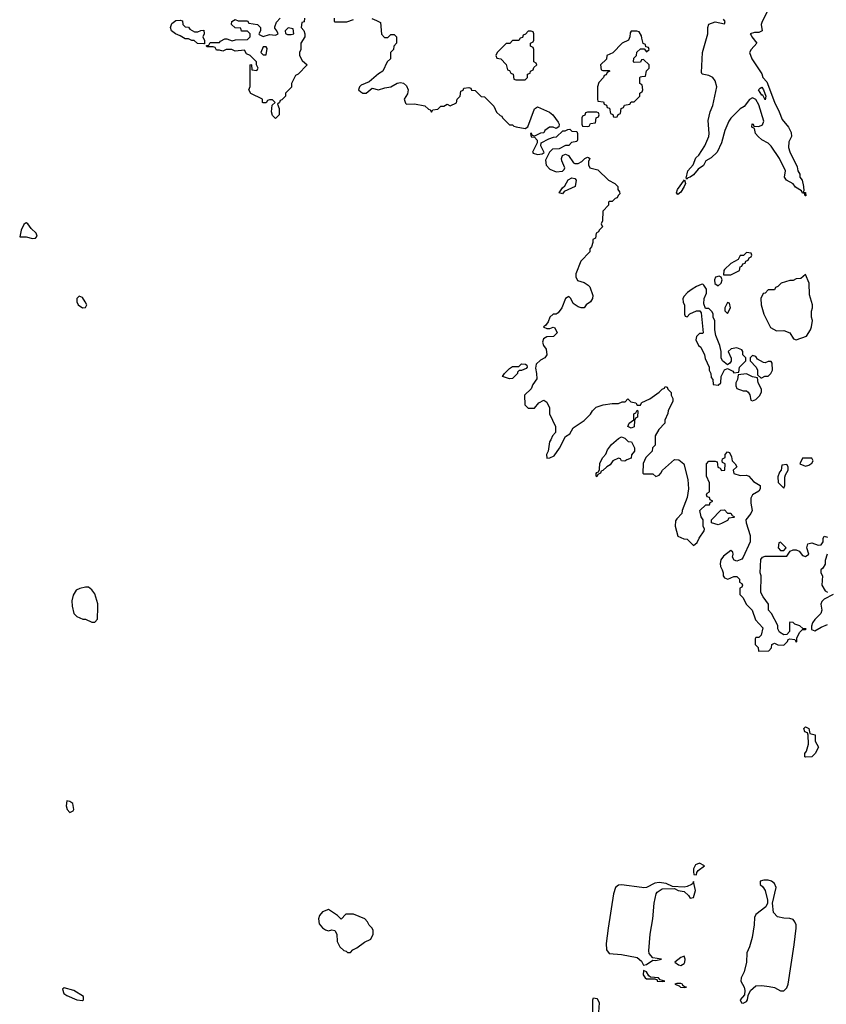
# Model space of a CAD drawing. Header units: inches. Extents: x 2380053 to 2584298, y 380219 to 546618.
# Tile 522 of 656: x 2496008 to 2501183, y 462801 to 469121. Entities that reach past the tile are written whole.
import ezdxf

# ---------------------------------------------------------------- set-up
doc = ezdxf.new("R2010")
doc.units = ezdxf.units.IN
doc.header["$MEASUREMENT"] = 0
doc.layers.add('C4496', color=7, linetype='Continuous')
doc.layers.add('C5406', color=7, linetype='Continuous')

msp = doc.modelspace()

# ---------------------------------------------------------------- linework, layer by layer
at = {"layer": 'C4496', "color": 2}
for points, elevation in [([(2497130, 469042), (2497150, 469042), (2497170, 469052), (2497190, 469054), (2497192, 469030), (2497182, 469010), (2497192.7, 468987.3), (2497194, 468966), (2497190, 468966), (2497148.4, 468968.4), (2497128, 468988), (2497112, 468988), (2497090, 468998), (2497070, 468998), (2497038, 469018), (2497008, 469030), (2496982, 469050), (2496975.3, 469070), (2496984.7, 469095.3), (2497010, 469116), (2497038, 469118), (2497052.7, 469112.7), (2497054, 469090), (2497070, 469074), (2497090, 469072), (2497099.6, 469059.6)], 46), ([(2497730, 469068), (2497712, 469050), (2497712.7, 469032.7), (2497726.4, 469026.4), (2497750, 469024.7), (2497766, 469030), (2497762, 469062)], 46), ([(2499290, 469046), (2499270, 469046), (2499252.7, 469027.3), (2499238, 469022), (2499232.7, 469007.3), (2499218, 469002), (2499210, 468986), (2499170, 468986), (2499151.6, 468968.4), (2499130, 468968), (2499072, 468910), (2499062, 468890), (2499070, 468874), (2499094, 468870), (2499130, 468834), (2499138, 468798), (2499150, 468794), (2499158, 468778), (2499174, 468770), (2499178, 468738), (2499190, 468734), (2499250, 468734), (2499266, 468750), (2499266, 468770), (2499282, 468778), (2499286, 468790), (2499302, 468798), (2499307.3, 468812.7), (2499326, 468830), (2499322, 468842), (2499306, 468850), (2499306, 468930), (2499302, 468942), (2499286, 468950), (2499286, 468970), (2499302, 468978), (2499306, 468990), (2499306, 469030), (2499302, 469042)], 46), ([(2497590, 468946), (2497570, 468946), (2497554, 468910), (2497570, 468894), (2497590, 468894), (2497596.4, 468936.4)], 46), ([(2499710, 468526), (2499650, 468526), (2499638, 468522), (2499632.7, 468507.3), (2499618, 468502), (2499614, 468490), (2499614, 468450), (2499618, 468438), (2499650, 468434), (2499662, 468438), (2499670, 468454), (2499702, 468458), (2499706, 468490), (2499722, 468498), (2499726, 468510), (2499722, 468522)], 46), ([(2499490, 468002), (2499468.7, 468010), (2499490, 468042), (2499505.6, 468054.4), (2499526.3, 468093.7), (2499550, 468104.7), (2499570, 468102), (2499578, 468090), (2499570.8, 468049.2), (2499502, 468018)], 46), ([(2496050, 467817.2), (2496044.9, 467815.1), (2496034.4, 467805.6), (2496018, 467770), (2496007.7, 467727.7), (2496050, 467727.3), (2496090, 467716.3), (2496110, 467718.8), (2496119.3, 467730), (2496112.3, 467750), (2496080.5, 467780.5), (2496059, 467810)], 50), ([(2496390, 467346), (2496374, 467330), (2496374, 467310), (2496382, 467290), (2496410, 467272), (2496430, 467274), (2496438, 467290), (2496428, 467310), (2496410, 467338)], 50), ([(2499150, 466815.3), (2499106, 466830), (2499118, 466850), (2499150, 466882), (2499170, 466894), (2499210, 466894), (2499228.4, 466911.6), (2499254, 466910), (2499262, 466902), (2499264.7, 466890), (2499258, 466882), (2499228, 466868), (2499212, 466868), (2499202, 466858), (2499202, 466850), (2499170, 466818)], 46), ([(2499930, 466498), (2499908.7, 466510), (2499918, 466530), (2499948, 466552), (2499948.9, 466591.1), (2499962, 466598), (2499970, 466614), (2499974, 466610), (2499972, 466570), (2499958, 466562), (2499952, 466548), (2499950, 466508)], 46), ([(2499890, 466286), (2499868.4, 466288.4), (2499862, 466302), (2499850, 466306), (2499814, 466290), (2499796.9, 466263.1), (2499774, 466250), (2499750, 466226), (2499738, 466222), (2499734, 466210), (2499718, 466202), (2499710, 466186), (2499706, 466190), (2499707.3, 466207.3), (2499710, 466214), (2499722, 466218), (2499727.3, 466232.7), (2499730, 466274), (2499749.1, 466310.9), (2499768.9, 466331.1), (2499780.2, 466359.8), (2499805.6, 466394.4), (2499850, 466432), (2499870, 466442), (2499890, 466434), (2499912.7, 466412.7), (2499934, 466410), (2499951.6, 466371.6), (2499952, 466350), (2499932.7, 466327.3), (2499930, 466306), (2499903.6, 466296.4)], 46), ([(2496450, 465479), (2496430, 465479), (2496394, 465470), (2496370, 465458), (2496350, 465426), (2496342, 465390), (2496343.6, 465356.4), (2496354, 465310), (2496374, 465290), (2496412.7, 465272.7), (2496430, 465272), (2496470, 465254), (2496490, 465254), (2496507.3, 465272.7), (2496509.2, 465350), (2496509, 465371), (2496490, 465435.3), (2496470, 465462)], 50), ([(2496310, 464106), (2496306.4, 464073.6), (2496312, 464050), (2496330, 464032), (2496350, 464042), (2496355.3, 464050), (2496348, 464090), (2496330, 464102)], 50), ([(2497990, 463408.7), (2497950, 463394), (2497930.8, 463370), (2497924.9, 463350), (2497930, 463318), (2497950, 463291.3), (2497970, 463278), (2497990, 463271.3), (2498010, 463278), (2498030, 463274), (2498042, 463250), (2498043.6, 463203.6), (2498062, 463170), (2498086.4, 463146.4), (2498102, 463142), (2498110, 463134), (2498130, 463134), (2498146, 463150), (2498170, 463162), (2498220.2, 463199.8), (2498260.4, 463219.6), (2498275.3, 463250), (2498275.3, 463275.3), (2498268.9, 463288.9), (2498250, 463308), (2498239, 463330), (2498222, 463350), (2498150, 463379.3), (2498101, 463379), (2498070, 463346), (2498046, 463370)], 50), ([(2496292.7, 462907.3), (2496282, 462898), (2496291.3, 462870), (2496310, 462856), (2496374, 462830), (2496410, 462826), (2496418, 462830), (2496418, 462850), (2496355.3, 462890)], 50), ([(2499690, 462726), (2499684.7, 462744.7), (2499684, 462830), (2499690, 462842), (2499710, 462838), (2499718, 462830), (2499724.7, 462810), (2499722, 462750), (2499710, 462728)], 46)]:
    msp.add_lwpolyline(points, close=True, dxfattribs=dict(at, elevation=elevation))
for points, elevation in [([(2497834, 469130), (2497832.7, 469107.3), (2497818, 469102), (2497814, 469070), (2497831.6, 469051.6), (2497838, 469030), (2497838, 469010), (2497812, 468970), (2497812, 468930), (2497802, 468910), (2497802, 468890), (2497819.6, 468859.6), (2497852, 468830), (2497794, 468770), (2497778, 468762), (2497752, 468710), (2497751.6, 468688.4), (2497714, 468650), (2497714, 468630), (2497690, 468606), (2497678, 468602), (2497674, 468590), (2497662, 468578), (2497672, 468550), (2497672, 468510), (2497650, 468486), (2497630, 468506), (2497624, 468530), (2497628, 468572), (2497646, 468590), (2497630, 468606), (2497610, 468606), (2497598, 468602), (2497590, 468586), (2497570, 468586), (2497566, 468590), (2497566, 468610), (2497490, 468646), (2497478, 468670), (2497487.3, 468692.7), (2497486, 468830), (2497490, 468834), (2497494, 468830), (2497498, 468798), (2497530, 468794), (2497538, 468810), (2497526, 468830), (2497526, 468850), (2497486, 468890), (2497462, 468902), (2497450, 468926), (2497390, 468918), (2497368.4, 468928.4), (2497331.6, 468928.4), (2497310, 468918), (2497290, 468926), (2497270, 468926), (2497262, 468942), (2497250, 468946), (2497210, 468946), (2497206, 468950), (2497206, 468954), (2497222, 468958), (2497230, 468974), (2497290, 468974), (2497296.4, 468983.6), (2497323.1, 468996.9), (2497336.9, 468996.9), (2497370, 468984.7), (2497391.6, 468991.6), (2497470, 468994), (2497486, 469010), (2497486, 469030), (2497470, 469046), (2497430, 469046), (2497426, 469066), (2497390, 469068), (2497366, 469090), (2497368, 469110), (2497390, 469122), (2497410, 469114), (2497470, 469114), (2497478, 469098), (2497534, 469090), (2497552, 469070), (2497552, 469050), (2497542, 469030), (2497544.7, 469024.7), (2497570, 469012), (2497610, 469024.7), (2497650, 469022), (2497666, 469030), (2497658, 469050), (2497645.2, 469065.2), (2497644.7, 469075.3), (2497654.6, 469105.4), (2497678, 469130)], 46), ([(2498026, 469130), (2498026, 469110), (2498030, 469106), (2498107.3, 469107.3), (2498150, 469122)], 46), ([(2498267.3, 469127.3), (2498296.4, 469116.4), (2498322, 469102), (2498328.4, 469028.4), (2498347.3, 469007.3), (2498370, 469006), (2498390, 469026), (2498410, 469026), (2498426, 469010), (2498426, 468970), (2498408.4, 468951.6), (2498406, 468930), (2498386, 468910), (2498386, 468870), (2498366, 468850), (2498338, 468790), (2498310, 468774), (2498250, 468722), (2498199, 468701), (2498188, 468690), (2498182, 468670), (2498196.5, 468656.5), (2498210, 468649.4), (2498230, 468649.4), (2498270, 468682), (2498310, 468669.5), (2498350, 468683.7), (2498390, 468689.3), (2498430, 468714), (2498450, 468717.2), (2498470, 468714), (2498490, 468695.3), (2498499.3, 468670), (2498495.1, 468644.9), (2498474, 468610), (2498484.1, 468584.1), (2498490, 468579), (2498540.2, 468580.2), (2498607.3, 468567.3), (2498630, 468546), (2498642, 468542), (2498650, 468526), (2498658, 468542), (2498690, 468546), (2498710, 468566), (2498730, 468566), (2498750, 468578), (2498770, 468568), (2498810, 468586), (2498814, 468610), (2498834, 468630), (2498838, 468662), (2498852.7, 468667.3), (2498858, 468682), (2498890, 468686), (2498902, 468682), (2498907.3, 468667.3), (2498930, 468666), (2498968.4, 468628.4), (2498990, 468626), (2499050, 468566), (2499067.3, 468527.3), (2499090, 468506), (2499102, 468502), (2499106, 468490), (2499150, 468446), (2499170, 468446), (2499178, 468438), (2499193.2, 468433.2), (2499250, 468421.2), (2499267.5, 468432.5), (2499310.7, 468549.3), (2499330, 468562), (2499406.6, 468526.6), (2499428.7, 468510), (2499462, 468462), (2499468, 468450), (2499467.3, 468432.7), (2499450, 468422), (2499431.3, 468431.3), (2499406, 468430), (2499378, 468410), (2499370, 468394), (2499350, 468392), (2499310, 468374), (2499298, 468378), (2499290, 468392), (2499286, 468390), (2499288.9, 468368.9), (2499310, 468366), (2499327.3, 468347.3), (2499328, 468330), (2499298, 468270), (2499303.1, 468263.1), (2499330, 468255.3), (2499359.8, 468260.2), (2499372.7, 468267.3), (2499352, 468310), (2499354, 468330), (2499403.6, 468356.4), (2499432.7, 468367.3), (2499451.6, 468368.4), (2499492.7, 468407.3), (2499507.3, 468407.3), (2499523.6, 468416.4), (2499538, 468418), (2499550, 468406), (2499582, 468402), (2499586, 468390), (2499586, 468350), (2499582, 468338), (2499548.4, 468331.6), (2499530, 468314), (2499510, 468314), (2499470, 468292), (2499426, 468290), (2499406, 468270), (2499382, 468218), (2499386.3, 468186.3), (2499410, 468161.2), (2499450, 468144), (2499490, 468148), (2499502, 468158), (2499504.7, 468170), (2499486, 468214), (2499484.7, 468230), (2499491.3, 468248.7), (2499510, 468258), (2499528.9, 468248.9), (2499562, 468202), (2499570, 468198), (2499590, 468198), (2499614, 468210), (2499634, 468230), (2499650, 468238), (2499656.4, 468236.4), (2499666, 468230), (2499658, 468210), (2499658, 468190), (2499666, 468170), (2499716.4, 468156.4), (2499786, 468090), (2499826, 468070), (2499846, 468050), (2499846, 468030), (2499856.4, 468016.4), (2499858, 468002), (2499847.3, 467992.7), (2499842, 467978), (2499827.3, 467972.7), (2499810, 467954), (2499790, 467954), (2499786, 467950), (2499786, 467930), (2499748.4, 467891.6), (2499746, 467830), (2499738, 467810), (2499746, 467790), (2499726, 467770), (2499722, 467758), (2499706, 467750), (2499702, 467718), (2499686, 467710), (2499686, 467690), (2499676.4, 467663.6), (2499666, 467650), (2499666, 467630), (2499608.4, 467571.6), (2499575.3, 467490), (2499575.3, 467470), (2499586, 467446), (2499630, 467433.2), (2499656.1, 467416.1), (2499664.9, 467404.9), (2499685.1, 467350), (2499683.7, 467330), (2499669.6, 467310.4), (2499642, 467290), (2499630, 467272), (2499610, 467271.3), (2499590, 467278), (2499559.8, 467299.8), (2499544.7, 467330), (2499530, 467344.7), (2499508.7, 467330), (2499485.2, 467270), (2499462, 467238), (2499450, 467231.3), (2499430, 467231), (2499410, 467211.3), (2499398, 467182), (2499382, 467158), (2499368.7, 467150), (2499370, 467146), (2499390, 467138), (2499410, 467138), (2499430, 467146), (2499442, 467142), (2499455.3, 467110), (2499433.2, 467086.8), (2499390, 467084.7), (2499369, 467071), (2499362, 467050), (2499369, 467030), (2499385.6, 467005.6), (2499389, 466970), (2499378, 466950), (2499350, 466936), (2499322, 466910), (2499317.2, 466882.8), (2499324.5, 466850), (2499324.7, 466815.3), (2499300.2, 466779.8), (2499288.9, 466751.1), (2499246, 466710), (2499248.4, 466648.4), (2499270, 466626), (2499310, 466626), (2499339.6, 466660.4), (2499370, 466678), (2499390, 466666), (2499408, 466630), (2499408, 466590), (2499446, 466510), (2499446, 466470), (2499426, 466450), (2499416.4, 466423.6), (2499406, 466410), (2499398, 466350), (2499388, 466330), (2499390, 466306), (2499410, 466308), (2499438, 466322), (2499472, 466370), (2499510, 466446), (2499536.9, 466463.1), (2499559.6, 466500.4), (2499630, 466548), (2499670, 466588), (2499682, 466610), (2499706.4, 466633.6), (2499751.6, 466648.4), (2499810, 466658), (2499850, 466658), (2499872.7, 466667.3), (2499891.6, 466668.4), (2499910, 466686), (2499928.4, 466668.4), (2499962, 466662), (2499970, 466646), (2499990, 466646), (2499998, 466662), (2500000, 466663)], 46), ([(2500000, 469001.4), (2499996.4, 469016.4), (2499982, 469042), (2499967.3, 469047.3), (2499930, 469046), (2499923.6, 469036.4), (2499922, 469010), (2499914, 468990), (2499874, 468970), (2499812.7, 468907.3), (2499774, 468890), (2499772.7, 468867.3), (2499734, 468830), (2499738, 468798), (2499750, 468794), (2499790, 468794), (2499794, 468790), (2499778, 468782), (2499770, 468766), (2499758, 468762), (2499754, 468750), (2499723.6, 468716.4), (2499714, 468690), (2499714, 468610), (2499718, 468598), (2499752.7, 468592.7), (2499758, 468578), (2499772.7, 468572.7), (2499778, 468558), (2499792.7, 468552.7), (2499798, 468518), (2499812.7, 468512.7), (2499818, 468498), (2499830, 468494), (2499842, 468498), (2499847.3, 468512.7), (2499862, 468518), (2499866, 468550), (2499882, 468558), (2499887.3, 468572.7), (2499922, 468578), (2499930, 468594), (2499950, 468594), (2499986, 468630), (2499986, 468650), (2500000, 468657)], 46), ([(2500000, 468862.7), (2499998, 468862), (2499991.6, 468848.4), (2499950, 468846), (2499946, 468850), (2499947.3, 468872.7), (2499966, 468890), (2499968.4, 468911.6), (2499990, 468934), (2500000, 468934)], 46), ([(2500000, 468703), (2499986, 468710), (2499986, 468750), (2499990, 468754), (2500000, 468755.2)], 46), ([(2500000, 463549.5), (2499870, 463567.1), (2499850, 463565.1), (2499830, 463549.4), (2499816.9, 463510), (2499783.6, 463290), (2499770.3, 463190), (2499771.8, 463150), (2499790, 463126.7), (2499870, 463120.3), (2499970, 463101.1), (2499998, 463078), (2500000, 463073.5)], 50)]:
    msp.add_lwpolyline(points, dxfattribs=dict(at, elevation=elevation))
at = {"layer": 'C5406', "color": 2}
for points, elevation in [([(2500805.2, 469174.8), (2500771, 469110), (2500766, 469090), (2500771.3, 469050), (2500750, 469039), (2500722, 469038), (2500694, 469030), (2500702, 469022), (2500704.7, 469010), (2500738, 468970), (2500702, 468930), (2500691.3, 468910), (2500706, 468870), (2500770, 468772), (2500776, 468750), (2500801.7, 468721.7), (2500850, 468590.6), (2500881.5, 468530), (2500900.3, 468480.3), (2500941, 468430), (2500957.3, 468397.3), (2500958.8, 468370), (2500942.5, 468337.5), (2500941.1, 468301.1), (2500950, 468272), (2500995.8, 468175.8), (2501000.7, 468150), (2501013, 468130), (2501014, 468110), (2501027.3, 468090), (2501036.3, 468050), (2501038, 468022), (2501034, 468014), (2501050, 468011.3), (2501050.9, 467989.1), (2501048, 467990), (2501046, 467994), (2501046, 468006), (2501030, 468008), (2501023.1, 468023.1), (2500986.3, 468046.3), (2500970, 468068), (2500928, 468090), (2500915.3, 468110), (2500922, 468150), (2500882, 468230), (2500830, 468308), (2500810, 468328), (2500769.1, 468349.1), (2500746, 468370), (2500728, 468390), (2500722, 468422), (2500706, 468430), (2500707.3, 468452.7), (2500714, 468450), (2500718, 468438), (2500750, 468434), (2500774.6, 468445.4), (2500782, 468470), (2500750, 468575.1), (2500730, 468609.2), (2500710, 468619), (2500690.9, 468609.1), (2500656.9, 468563.1), (2500630, 468548), (2500570, 468488), (2500558, 468470), (2500531, 468409), (2500511, 468330), (2500482.8, 468270), (2500445.2, 468234.8), (2500410, 468214), (2500395.1, 468184.9), (2500359.9, 468160.1), (2500330, 468123.7), (2500310, 468109.3), (2500294.8, 468105.2), (2500290, 468098), (2500283.1, 468103.1), (2500295.1, 468150), (2500329.3, 468190), (2500346.5, 468233.5), (2500365.2, 468250), (2500403.7, 468310), (2500429.4, 468370), (2500432, 468390), (2500425.6, 468474.4), (2500438, 468530), (2500454, 468570), (2500481.2, 468690), (2500470, 468728), (2500455.3, 468750), (2500430, 468762.7), (2500386, 468770), (2500382, 468782), (2500389, 468910), (2500422, 469030), (2500422, 469070), (2500430, 469091.3), (2500470, 469106), (2500530, 469094), (2500534, 469110), (2500524, 469124)], 42), ([(2500000, 468934), (2500014, 468934), (2500030, 468914), (2500046, 468930), (2500042, 468942), (2500026, 468946), (2500022, 468962), (2500008, 468968), (2500000, 469001.4)], 46), ([(2500000, 468755.2), (2500022, 468758), (2500028.4, 468791.6), (2500046, 468810), (2500046, 468830), (2500010, 468866), (2500000, 468862.7)], 46), ([(2500000, 468657), (2500002, 468658), (2500006, 468670), (2500002, 468702), (2500000, 468703)], 46), ([(2500000, 466663), (2500050, 466688), (2500111, 466729), (2500130, 466748), (2500144.7, 466755.3), (2500150, 466766), (2500162, 466762), (2500166, 466750), (2500187.3, 466727.3), (2500188, 466710), (2500198, 466690), (2500198, 466670), (2500168.4, 466611.6), (2500167.3, 466592.7), (2500148, 466550), (2500146, 466530), (2500108, 466490), (2500086, 466450), (2500086, 466390), (2500068.4, 466371.6), (2500066, 466350), (2500026, 466310), (2500008.4, 466271.6), (2500006, 466210), (2500010, 466206), (2500070, 466206), (2500090, 466188), (2500110, 466198), (2500122, 466210), (2500132, 466230), (2500210, 466298), (2500236.4, 466296.4), (2500268.9, 466268.9), (2500295.3, 466170), (2500299, 466110), (2500290, 466054), (2500258, 465970), (2500255.3, 465950), (2500223.1, 465916.9), (2500216.4, 465903.6), (2500214, 465870), (2500230, 465806), (2500268.4, 465788.4), (2500290, 465786), (2500330, 465746), (2500355.3, 465764.7), (2500366.4, 465793.6), (2500399.6, 465840.4), (2500402, 465850), (2500392, 465870), (2500392, 465910), (2500381, 465930), (2500372, 465970), (2500410, 466006), (2500432.7, 466007.3), (2500438, 466022), (2500454, 466030), (2500438, 466038), (2500432.7, 466052.7), (2500418, 466058), (2500414, 466070), (2500418, 466082), (2500434, 466090), (2500432.7, 466147.3), (2500414, 466190), (2500414, 466270), (2500430, 466286), (2500470, 466286), (2500482, 466282), (2500487.3, 466247.3), (2500502, 466242), (2500510, 466226), (2500531.6, 466228.4), (2500534, 466270), (2500518, 466278), (2500514, 466290), (2500518, 466302), (2500534, 466310), (2500534, 466330), (2500550, 466346), (2500562, 466342), (2500575.3, 466315.3), (2500578, 466290), (2500598, 466270), (2500608, 466250), (2500586, 466230), (2500588.7, 466208.7), (2500630, 466195.3), (2500670, 466198), (2500686, 466190), (2500716.4, 466156.4), (2500758, 466130), (2500758, 466110), (2500750, 466094), (2500708.9, 466071.1), (2500699, 466050), (2500698, 466018), (2500708, 465970), (2500698, 465950), (2500666, 465910), (2500668, 465890), (2500694, 465810), (2500694, 465770), (2500648.7, 465670), (2500642, 465658), (2500610, 465644.7), (2500591.1, 465651.1), (2500581, 465670), (2500586, 465690), (2500583.6, 465703.6), (2500570, 465714), (2500523.2, 465676.8), (2500506.6, 465653.4), (2500502.7, 465630), (2500504, 465610), (2500515.3, 465590), (2500522, 465570), (2500522, 465550), (2500530, 465538), (2500551, 465529), (2500590, 465546), (2500610, 465546), (2500626, 465530), (2500626, 465510), (2500642, 465502), (2500646, 465490), (2500642, 465478), (2500628.4, 465471.6), (2500628, 465430), (2500648.9, 465408.9), (2500668, 465370), (2500708, 465330), (2500729.1, 465269.1), (2500776.4, 465216.4), (2500766, 465170), (2500750, 465154), (2500730, 465154), (2500727.3, 465147.3), (2500726, 465110), (2500746, 465090), (2500748, 465068), (2500814, 465070), (2500831.3, 465088.7), (2500834, 465110), (2500850, 465118), (2500872.7, 465107.3), (2500910, 465106), (2500934, 465130), (2500938, 465142), (2500950, 465146), (2500982, 465142), (2500990, 465126), (2500994, 465130), (2500994, 465150), (2501010, 465186), (2501030, 465206), (2501050, 465206), (2501054, 465210), (2501032.7, 465212.7), (2501014, 465230), (2500981, 465241), (2500970, 465251.3), (2500950, 465254), (2500946, 465250), (2500947.3, 465192.7), (2500930, 465174), (2500910, 465172), (2500882, 465190), (2500872, 465210), (2500871.6, 465231.6), (2500832, 465310), (2500812, 465330), (2500811.3, 465370), (2500776.9, 465416.9), (2500763.6, 465443.6), (2500764.7, 465550), (2500758, 465570), (2500763.6, 465656.4), (2500774, 465670), (2500790, 465678), (2500930, 465678), (2500951.3, 465708.7), (2500970, 465718), (2500990, 465718), (2501009, 465709), (2501030, 465682), (2501050, 465675.3), (2501071.3, 465690), (2501058, 465730), (2501064.7, 465755.3), (2501090, 465762), (2501130, 465748.7), (2501151, 465749), (2501162, 465770), (2501162, 465790), (2501170, 465806), (2501190, 465798)], 46), ([(2501188, 465690), (2501175.3, 465650), (2501175.3, 465624.7), (2501160.4, 465599.6), (2501148, 465590), (2501148, 465570), (2501158, 465550), (2501155.3, 465490), (2501175.3, 465455.3), (2501190, 465446)], 46), ([(2501226, 465430), (2501170, 465402), (2501154.6, 465385.4), (2501148.7, 465370), (2501154, 465330), (2501148.7, 465310), (2501108.7, 465270), (2501095.3, 465250), (2501087.3, 465227.3), (2501087.3, 465207.3), (2501110, 465198), (2501150, 465222), (2501190, 465238)], 46), ([(2500000, 463073.5), (2500010, 463051), (2500030, 463056.3), (2500070, 463083), (2500090, 463080.7), (2500126, 463090), (2500070, 463099.3), (2500046.8, 463126.8), (2500043.9, 463143.9), (2500053.5, 463250), (2500070.9, 463350), (2500079.1, 463450), (2500091.1, 463510), (2500098.7, 463521.3), (2500130, 463542), (2500210, 463542.8), (2500232, 463530), (2500270, 463524.4), (2500299.7, 463499.7), (2500310, 463481), (2500330, 463486), (2500343.1, 463530), (2500330, 463588), (2500325.2, 463574.8), (2500318, 463570), (2500290, 463555.8), (2500270, 463553), (2500197.2, 463557.2), (2500155.8, 463575.8), (2500110, 463583), (2500082.3, 463577.7), (2500030, 463549.6), (2500010, 463548.2), (2500000, 463549.5)], 50)]:
    msp.add_lwpolyline(points, dxfattribs=dict(at, elevation=elevation))
for points, elevation in [([(2500790, 468605.2), (2500776, 468636), (2500770, 468636), (2500748, 468670), (2500758, 468682), (2500770, 468686.4), (2500780.9, 468670), (2500794, 468630)], 38), ([(2500230, 467999), (2500222.7, 468010), (2500227.3, 468030), (2500272.7, 468092.7), (2500278.8, 468070), (2500270, 468049), (2500250, 468014)], 42), ([(2500670, 467626), (2500652, 467608), (2500630, 467606), (2500618, 467582), (2500570, 467555.3), (2500530, 467518), (2500524.7, 467510), (2500523.6, 467483.6), (2500570, 467482), (2500626, 467510), (2500630, 467534), (2500642, 467538), (2500647.3, 467552.7), (2500662, 467558), (2500666, 467570), (2500682, 467578), (2500687.3, 467592.7), (2500702, 467598), (2500706, 467610), (2500702, 467622)], 46), ([(2500495.3, 467475.3), (2500471.6, 467468.4), (2500466, 467450), (2500467.3, 467427.3), (2500490, 467412), (2500508, 467430), (2500515.3, 467450), (2500508.4, 467468.4)], 46), ([(2501050, 467486), (2501019.6, 467460.4), (2500990, 467458), (2500970, 467446), (2500950, 467446), (2500894, 467430), (2500872.7, 467407.3), (2500858, 467402), (2500850, 467386), (2500810, 467386), (2500790, 467366), (2500778, 467362), (2500762, 467330), (2500764.7, 467290), (2500782, 467230), (2500824.7, 467144.7), (2500863.6, 467123.6), (2500910, 467124.7), (2500950, 467111.3), (2500971.6, 467071.6), (2500990, 467064.7), (2501055.3, 467090), (2501082, 467130), (2501088.7, 467150), (2501094, 467190), (2501088.4, 467211.6), (2501088, 467250), (2501095.3, 467270), (2501095.3, 467290), (2501074.6, 467354.6), (2501074, 467430)], 46), ([(2500390, 467422), (2500379.6, 467420.4), (2500350, 467408.7), (2500322, 467390), (2500291.6, 467368.4), (2500270, 467346), (2500262, 467330), (2500265.4, 467305.4), (2500274, 467290), (2500274, 467230), (2500278, 467218), (2500290, 467214), (2500307.3, 467232.7), (2500350, 467252), (2500372, 467252), (2500379.6, 467239.6), (2500394, 467110), (2500390, 467106), (2500370, 467106), (2500350, 467086), (2500345.4, 467065.4), (2500362, 467030), (2500378, 467018), (2500402, 466970), (2500405.4, 466945.4), (2500432, 466890), (2500432, 466870), (2500442, 466850), (2500443.6, 466823.6), (2500454, 466810), (2500458, 466778), (2500490, 466774), (2500506, 466790), (2500508, 466830), (2500530, 466874), (2500550, 466882), (2500583.6, 466863.6), (2500590, 466854), (2500622, 466858), (2500626, 466890), (2500666, 466930), (2500666, 466950), (2500648.4, 466968.4), (2500648, 466990), (2500640.4, 467000.4), (2500610, 467014), (2500572.7, 467007.3), (2500554, 466990), (2500571.6, 466948.4), (2500571.6, 466928.4), (2500563.6, 466916.4), (2500550, 466906), (2500518, 466930), (2500509.1, 466949.1), (2500508.7, 466990), (2500499, 467030), (2500474.5, 467094.5), (2500468, 467130), (2500468, 467190), (2500458, 467210), (2500458, 467230), (2500450, 467246), (2500430, 467266), (2500407.3, 467267.3), (2500396.4, 467296.4), (2500399, 467330), (2500414.6, 467365.4), (2500415.3, 467390), (2500396.5, 467416.5)], 46), ([(2500550, 467306), (2500532, 467270), (2500532.7, 467252.7), (2500550, 467234), (2500568, 467270), (2500562, 467302)], 46), ([(2500710, 466966), (2500694, 466950), (2500694, 466930), (2500734, 466890), (2500742, 466870), (2500742, 466842), (2500762, 466822), (2500770, 466822), (2500788.4, 466831.6), (2500810, 466832), (2500828, 466850), (2500838, 466870), (2500836.4, 466916.4), (2500830, 466926), (2500810, 466926), (2500790, 466918), (2500780.4, 466920.4), (2500742, 466942), (2500730, 466958)], 46), ([(2500670, 466848), (2500618, 466842), (2500614, 466810), (2500602, 466790), (2500602, 466770), (2500610, 466754), (2500650, 466738), (2500670, 466738), (2500682, 466730), (2500691.6, 466711.6), (2500698, 466678), (2500710, 466674), (2500730, 466682), (2500754.6, 466705.4), (2500768, 466730), (2500768, 466750), (2500746, 466790), (2500742, 466822), (2500710, 466828)], 46), ([(2501090, 466306), (2501030, 466306), (2501014, 466270), (2501050, 466254), (2501070, 466262), (2501090, 466274), (2501098, 466290)], 46), ([(2500930, 466266), (2500898, 466262), (2500894, 466230), (2500883.6, 466216.4), (2500872.7, 466187.3), (2500874, 466150), (2500910, 466114), (2500918, 466130), (2500916.4, 466183.6), (2500920.4, 466199.6), (2500938, 466230), (2500938, 466250)], 46), ([(2500550, 465954), (2500570, 465954), (2500578, 465938), (2500594, 465930), (2500590, 465926), (2500558, 465922), (2500550, 465906), (2500510, 465886), (2500490, 465878), (2500446, 465890), (2500446, 465910), (2500507.3, 465972.7), (2500530, 465974)], 46), ([(2500890, 465766), (2500878, 465762), (2500874, 465730), (2500890, 465714), (2500910, 465714), (2500926, 465730)], 46), ([(2501050, 464386), (2501046, 464390), (2501046, 464410), (2501055.3, 464424.7), (2501068.7, 464470), (2501067.3, 464527.3), (2501062, 464542), (2501046, 464550), (2501038, 464570), (2501050, 464582), (2501072, 464570), (2501078, 464538), (2501112, 464530), (2501112, 464490), (2501132, 464450), (2501112, 464410), (2501090, 464388)], 46), ([(2500370, 463706.6), (2500343.6, 463696.4), (2500330.7, 463670), (2500331, 463651), (2500334, 463634), (2500350, 463632), (2500353.1, 463646.9), (2500361.4, 463658.6), (2500402, 463690)], 50), ([(2500782.8, 463597.2), (2500758, 463590), (2500759.1, 463570), (2500775.3, 463555.3), (2500790.5, 463530), (2500806.4, 463470), (2500806, 463450), (2500794.4, 463425.6), (2500730, 463376.2), (2500722.4, 463357.6), (2500719.6, 463310), (2500706.3, 463230), (2500690.3, 463169.7), (2500672.4, 463130), (2500670.4, 463070), (2500656.4, 463010), (2500637.1, 462970), (2500634.9, 462950), (2500655.8, 462910), (2500661.3, 462890), (2500659, 462861), (2500630.7, 462830), (2500638, 462810), (2500650, 462807), (2500670, 462819.1), (2500676.9, 462830), (2500682.5, 462857.5), (2500697.6, 462890), (2500730, 462919.5), (2500770, 462921.5), (2500815.6, 462915.6), (2500850, 462907.4), (2500890, 462887.2), (2500910, 462887), (2500930, 462906), (2500938.7, 462930), (2500976.9, 463183.1), (2500989.8, 463289.8), (2500988.6, 463310), (2500982, 463330), (2500970, 463344.2), (2500950, 463351.5), (2500910, 463353), (2500870, 463361.3), (2500843.6, 463390), (2500837, 463450), (2500860.5, 463550), (2500850, 463575.1), (2500831, 463591), (2500810, 463596.3)], 50), ([(2500270, 463109), (2500250, 463100.5), (2500210.8, 463070), (2500234, 463054), (2500250, 463049.1), (2500270, 463061.6), (2500275.4, 463070), (2500276.9, 463090)], 50), ([(2500010, 463018), (2500007, 462990), (2500020.7, 462970), (2500030, 462964.4), (2500083.6, 462963.6), (2500098, 462958), (2500098, 462950), (2500130, 462947.7), (2500146, 462950), (2500117.2, 462957.2), (2500106, 462970), (2500055.5, 462975.5), (2500044.1, 462984.1), (2500030, 463009)], 50), ([(2500224.9, 462935.1), (2500211.3, 462930), (2500238.8, 462918.8), (2500246.8, 462910), (2500270, 462908.2), (2500286, 462910), (2500272.7, 462912.7), (2500262, 462922), (2500261.2, 462930), (2500250, 462934.7)], 50)]:
    msp.add_lwpolyline(points, close=True, dxfattribs=dict(at, elevation=elevation))

doc.saveas('drawing.dxf')
